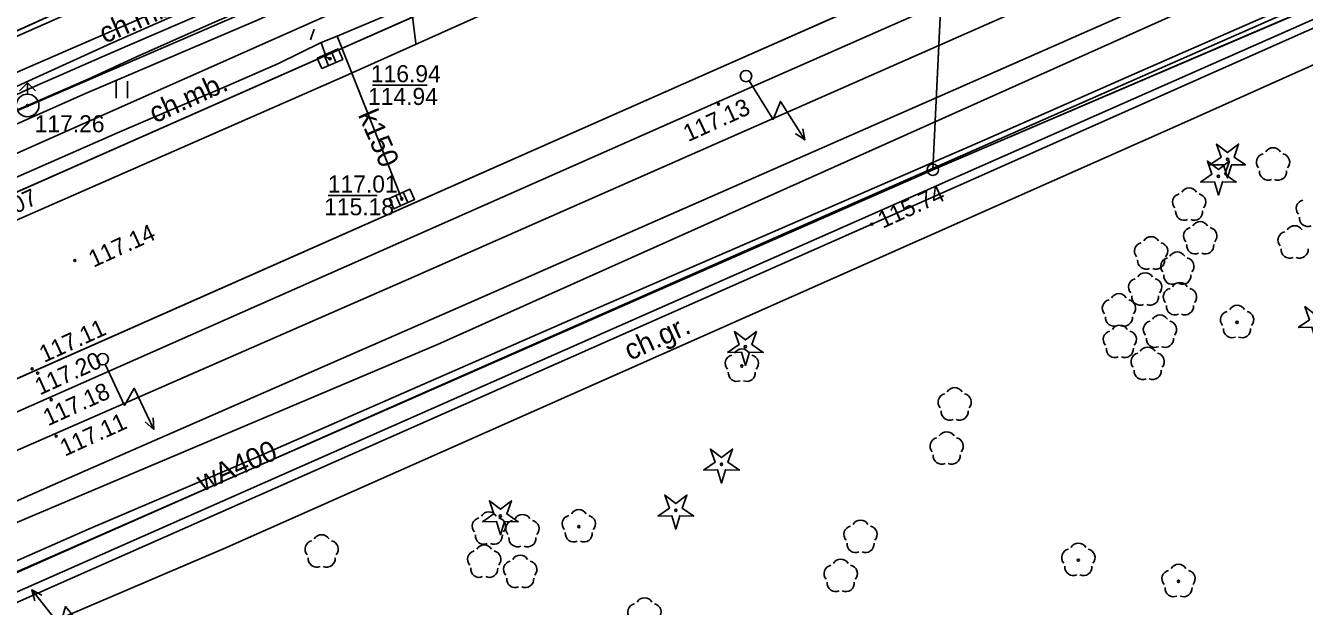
# Model space of a CAD drawing. Extents: x 6434771 to 6436222, y 5663454 to 5664782.
# Drawn here: x 6435287.9 to 6435344.1, y 5664227.8 to 5664253.4 of the extents above; entities that cross this region are included whole.
import ezdxf

# ---------------------------------------------------------------- set-up
doc = ezdxf.new("R2010")
doc.units = 0
for name, color, linetype in [('Warstwa 1', 7, 'Continuous'), ('Warstwa 10', 7, 'Continuous'), ('Warstwa 11', 7, 'Continuous'), ('Warstwa 12', 7, 'Continuous'), ('Warstwa 13', 7, 'Continuous'), ('Warstwa 14', 7, 'Continuous'), ('Warstwa 2', 7, 'Continuous'), ('Warstwa 20', 7, 'Continuous'), ('Warstwa 25', 7, 'Continuous'), ('Warstwa 37', 7, 'Continuous'), ('Warstwa 4', 7, 'Continuous'), ('Warstwa 40', 7, 'Continuous'), ('Warstwa 5', 7, 'Continuous'), ('Warstwa 6', 7, 'Continuous'), ('Warstwa 7', 7, 'Continuous'), ('Warstwa 8', 7, 'Continuous'), ('Warstwa 9', 7, 'Continuous')]:
    doc.layers.add(name, color=color, linetype=linetype)

msp = doc.modelspace()

# ---------------------------------------------------------------- linework, layer by layer
at = {"layer": 'Warstwa 1'}
for p, q in [((6435327.816, 5664247.024), (6435328.967, 5664271.142)), ((6435327.816, 5664247.024), (6435328.967, 5664271.142)), ((6435327.816, 5664247.024), (6435365.745, 5664263.287)), ((6435327.816, 5664247.024), (6435365.745, 5664263.287)), ((6435278.528, 5664248.892), (6435299.068, 5664257.994)), ((6435278.528, 5664248.892), (6435299.068, 5664257.994)), ((6435287.693, 5664229.399), (6435327.816, 5664247.024)), ((6435287.693, 5664229.399), (6435327.816, 5664247.024))]:
    msp.add_line(p, q, dxfattribs=at)
for centre in [(6435319.606, 5664251.144), (6435291.335, 5664238.696)]:
    msp.add_circle(centre, 0.25, dxfattribs=at)
at = {"layer": 'Warstwa 10'}
msp.add_line((6435281.265, 5664250.271), (6435293.291, 5664255.744), dxfattribs=at)
for points in [[(6435339.987, 5664247.233), (6435340.489, 5664247.58), (6435340.287, 5664248.156), (6435340.772, 5664247.786), (6435341.257, 5664248.156), (6435341.055, 5664247.58), (6435341.557, 5664247.233), (6435340.947, 5664247.247), (6435340.772, 5664246.663), (6435340.597, 5664247.247)], [(6435339.581, 5664246.481), (6435340.083, 5664246.828), (6435339.881, 5664247.404), (6435340.366, 5664247.034), (6435340.851, 5664247.404), (6435340.649, 5664246.828), (6435341.151, 5664246.481), (6435340.541, 5664246.495), (6435340.366, 5664245.911), (6435340.191, 5664246.495)], [(6435343.869, 5664240.084), (6435344.371, 5664240.431), (6435344.169, 5664241.007), (6435344.654, 5664240.637), (6435345.139, 5664241.007), (6435344.937, 5664240.431), (6435345.439, 5664240.084), (6435344.829, 5664240.098), (6435344.654, 5664239.514), (6435344.479, 5664240.098)], [(6435318.797, 5664238.989), (6435319.299, 5664239.336), (6435319.097, 5664239.912), (6435319.582, 5664239.542), (6435320.067, 5664239.912), (6435319.865, 5664239.336), (6435320.367, 5664238.989), (6435319.757, 5664239.003), (6435319.582, 5664238.419), (6435319.407, 5664239.003)], [(6435317.744, 5664233.817), (6435318.246, 5664234.164), (6435318.044, 5664234.74), (6435318.529, 5664234.37), (6435319.014, 5664234.74), (6435318.812, 5664234.164), (6435319.314, 5664233.817), (6435318.704, 5664233.831), (6435318.529, 5664233.247), (6435318.354, 5664233.831)], [(6435315.737, 5664231.796), (6435316.239, 5664232.143), (6435316.037, 5664232.719), (6435316.522, 5664232.349), (6435317.007, 5664232.719), (6435316.805, 5664232.143), (6435317.307, 5664231.796), (6435316.697, 5664231.81), (6435316.522, 5664231.226), (6435316.347, 5664231.81)], [(6435308.027, 5664231.549), (6435308.529, 5664231.896), (6435308.327, 5664232.472), (6435308.812, 5664232.102), (6435309.297, 5664232.472), (6435309.095, 5664231.896), (6435309.597, 5664231.549), (6435308.987, 5664231.563), (6435308.812, 5664230.979), (6435308.637, 5664231.563)]]:
    msp.add_lwpolyline(points, close=True, dxfattribs=at)
for centre, radius in [((6435327.816, 5664247.024), 0.25), ((6435327.816, 5664247.024), 0.25), ((6435327.816, 5664247.024), 0.25), ((6435340.772, 5664247.488), 0.05), ((6435340.366, 5664246.736), 0.05), ((6435319.582, 5664239.244), 0.05), ((6435318.529, 5664234.072), 0.05), ((6435316.522, 5664232.051), 0.05), ((6435308.812, 5664231.804), 0.05)]:
    msp.add_circle(centre, radius, dxfattribs=at)
at = {"layer": 'Warstwa 11'}
for centre in [(6435341.188, 5664240.315), (6435319.422, 5664238.395), (6435312.259, 5664231.334), (6435334.212, 5664229.858), (6435338.614, 5664228.927)]:
    msp.add_circle(centre, 0.05, dxfattribs=at)
for centre, start, end in [((6435341.188, 5664240.69), 30.1471, 149.8529), ((6435340.831, 5664240.431), 102.1471, 221.8529), ((6435341.545, 5664240.431), 318.1471, 77.8529), ((6435340.968, 5664240.012), 174.1471, 293.8529), ((6435341.408, 5664240.012), 246.1471, 5.8529), ((6435319.065, 5664238.511), 102.1471, 221.8529), ((6435319.422, 5664238.77), 30.1471, 149.8529), ((6435319.779, 5664238.511), 318.1471, 77.8529), ((6435319.202, 5664238.092), 174.1471, 293.8529), ((6435319.642, 5664238.092), 246.1471, 5.8529), ((6435312.259, 5664231.709), 30.1471, 149.8529), ((6435311.902, 5664231.45), 102.1471, 221.8529), ((6435312.616, 5664231.45), 318.1471, 77.8529), ((6435312.039, 5664231.031), 174.1471, 293.8529), ((6435312.479, 5664231.031), 246.1471, 5.8529), ((6435334.212, 5664230.233), 30.1471, 149.8529), ((6435333.855, 5664229.974), 102.1471, 221.8529), ((6435334.569, 5664229.974), 318.1471, 77.8529), ((6435333.992, 5664229.555), 174.1471, 293.8529), ((6435334.432, 5664229.555), 246.1471, 5.8529), ((6435338.257, 5664229.043), 102.1471, 221.8529), ((6435338.614, 5664229.302), 30.1471, 149.8529), ((6435338.971, 5664229.043), 318.1471, 77.8529), ((6435315.144, 5664227.829), 30.1471, 149.8529), ((6435338.394, 5664228.624), 174.1471, 293.8529), ((6435338.834, 5664228.624), 246.1471, 5.8529), ((6435314.787, 5664227.57), 102.1471, 221.8529), ((6435315.501, 5664227.57), 318.1471, 77.8529)]:
    msp.add_arc(centre, 0.375, start, end, dxfattribs=at)
at = {"layer": 'Warstwa 12'}
for points in [[(6435281.244, 5664248.549), (6435281.862, 5664248.857), (6435282.408, 5664249.018), (6435287.711, 5664251.372), (6435294.723, 5664254.42), (6435305.566, 5664259.113), (6435312.216, 5664262.016), (6435319.789, 5664265.251), (6435325.708, 5664267.858), (6435327.729, 5664268.706), (6435328.535, 5664269.037), (6435329.604, 5664269.451), (6435335.909, 5664272.297), (6435345.058, 5664276.394), (6435349.891, 5664278.544), (6435353.333, 5664280.081), (6435411.319, 5664306.271), (6435412.595, 5664306.859), (6435413.982, 5664307.329), (6435496.527, 5664343.681)], [(6435281.015, 5664229.581), (6435289.627, 5664233.382), (6435307.644, 5664241.262), (6435328.586, 5664250.47), (6435346.1, 5664258.193), (6435361.418, 5664264.941), (6435376.257, 5664271.445), (6435392.853, 5664278.778), (6435412.91, 5664287.53), (6435437.176, 5664298.19), (6435461.872, 5664309.169), (6435466.042, 5664311.001)], [(6435281.015, 5664229.581), (6435289.627, 5664233.382), (6435307.644, 5664241.262), (6435328.586, 5664250.47), (6435346.1, 5664258.193), (6435361.418, 5664264.941), (6435376.257, 5664271.445), (6435392.853, 5664278.778), (6435412.91, 5664287.53), (6435437.176, 5664298.19), (6435461.872, 5664309.169), (6435466.042, 5664311.001)], [(6435280.96, 5664225.083), (6435325.137, 5664244.627), (6435409.135, 5664281.955), (6435409.676, 5664280.378), (6435414.541, 5664282.479), (6435419.202, 5664283.323), (6435419.971, 5664284.934), (6435420.284, 5664286.77), (6435434.992, 5664293.173), (6435465.042, 5664306.19), (6435465.585, 5664306.433), (6435466.228, 5664306.706), (6435466.781, 5664306.949)], [(6435281.231, 5664247.512), (6435285.191, 5664249.294), (6435286.123, 5664249.643), (6435287.864, 5664250.482), (6435291.775, 5664252.19), (6435298.855, 5664255.254), (6435299.05, 5664255.339), (6435302.729, 5664256.95), (6435308.185, 5664259.369), (6435309.917, 5664260.08), (6435311.486, 5664260.826), (6435313.294, 5664261.642), (6435314.105, 5664261.96), (6435316.338, 5664262.978), (6435319.771, 5664264.486), (6435320.992, 5664265.022), (6435324.313, 5664266.475), (6435332.948, 5664270.306), (6435339.247, 5664273.042), (6435343.678, 5664274.987), (6435347.727, 5664276.766)], [(6435345.535, 5664276.295), (6435336.735, 5664272.389), (6435330.676, 5664269.703), (6435323.268, 5664266.393), (6435318.36, 5664264.272), (6435314.48, 5664262.566), (6435312.129, 5664261.634), (6435309.726, 5664260.484), (6435305.971, 5664258.885), (6435299.835, 5664256.178), (6435291.696, 5664252.582), (6435285.604, 5664249.812), (6435283.487, 5664248.942), (6435281.236, 5664247.937)], [(6435281.216, 5664246.228), (6435290.58, 5664250.375), (6435298.173, 5664253.617), (6435300.153, 5664254.542), (6435300.648, 5664254.741), (6435300.878, 5664253.921), (6435301.252, 5664255.01), (6435304.271, 5664256.44), (6435305.99, 5664257.123), (6435308.525, 5664258.27), (6435317.123, 5664262.041), (6435321.789, 5664264.085), (6435324.083, 5664265.125), (6435325.682, 5664265.857), (6435325.798, 5664265.909), (6435329.052, 5664267.428), (6435338.146, 5664271.399), (6435343.948, 5664273.97), (6435347.723, 5664275.627)], [(6435281.222, 5664246.774), (6435284.074, 5664248.106), (6435286.181, 5664249.065), (6435288.031, 5664249.85), (6435290.727, 5664251.022), (6435292.816, 5664251.987), (6435296.15, 5664253.466), (6435300.874, 5664255.513), (6435306.419, 5664257.915), (6435310.467, 5664259.665), (6435311.611, 5664260.249), (6435313.284, 5664260.911), (6435315.505, 5664261.817), (6435318.164, 5664262.872), (6435319.644, 5664263.555), (6435321.387, 5664264.323), (6435325.426, 5664266.087), (6435331.26, 5664268.671), (6435338.676, 5664271.925), (6435345.105, 5664274.778)], [(6435280.983, 5664226.937), (6435282.839, 5664227.798), (6435284.667, 5664228.639), (6435286.309, 5664229.295), (6435287.124, 5664229.642), (6435290.714, 5664231.22), (6435297.27, 5664234.026), (6435306.346, 5664237.999), (6435312.798, 5664240.826), (6435322.316, 5664244.957), (6435330.097, 5664248.338), (6435336.917, 5664251.346), (6435342.941, 5664253.978), (6435349.743, 5664257.023)]]:
    msp.add_lwpolyline(points, dxfattribs=at)
at = {"layer": 'Warstwa 13'}
for centre, start, end in [((6435342.768, 5664247.619), 30.1471, 149.8529), ((6435342.411, 5664247.36), 102.0477, 221.9513), ((6435343.125, 5664247.36), 318.0487, 77.9523), ((6435342.548, 5664246.941), 174.1984, 293.7229), ((6435342.988, 5664246.941), 246.2771, 5.6877), ((6435339.081, 5664245.852), 30.1471, 149.8529), ((6435338.724, 5664245.593), 102.0477, 221.9513), ((6435339.438, 5664245.593), 318.0487, 77.9523), ((6435344.162, 5664245.321), 102.0477, 221.9513), ((6435338.861, 5664245.174), 174.1984, 293.7229), ((6435339.301, 5664245.174), 246.2771, 5.6877), ((6435339.211, 5664244.112), 102.0477, 221.9513), ((6435339.568, 5664244.371), 30.1471, 149.8529), ((6435339.925, 5664244.112), 318.0487, 77.9523), ((6435343.717, 5664244.19), 30.1471, 149.8529), ((6435344.299, 5664244.902), 174.1984, 293.7229), ((6435337.41, 5664243.706), 30.1471, 149.8529), ((6435343.36, 5664243.931), 102.0477, 221.9513), ((6435337.053, 5664243.447), 102.0477, 221.9513), ((6435337.767, 5664243.447), 318.0487, 77.9523), ((6435338.561, 5664243.038), 30.1471, 149.8529), ((6435339.348, 5664243.693), 174.1984, 293.7229), ((6435339.788, 5664243.693), 246.2771, 5.6877), ((6435343.497, 5664243.512), 174.1984, 293.7229), ((6435343.937, 5664243.512), 246.2771, 5.6877), ((6435337.19, 5664243.028), 174.1984, 293.7229), ((6435337.63, 5664243.028), 246.2771, 5.6877), ((6435338.204, 5664242.779), 102.0477, 221.9513), ((6435338.918, 5664242.779), 318.0487, 77.9523), ((6435336.791, 5664241.862), 102.0477, 221.9513), ((6435337.148, 5664242.121), 30.1471, 149.8529), ((6435337.505, 5664241.862), 318.0487, 77.9523), ((6435338.341, 5664242.36), 174.1984, 293.7229), ((6435338.781, 5664242.36), 246.2771, 5.6877), ((6435338.319, 5664241.434), 102.0477, 221.9513), ((6435338.676, 5664241.693), 30.1471, 149.8529), ((6435339.033, 5664241.434), 318.0487, 77.9523), ((6435335.639, 5664240.943), 102.0477, 221.9513), ((6435335.996, 5664241.202), 30.1471, 149.8529), ((6435336.353, 5664240.943), 318.0487, 77.9523), ((6435336.928, 5664241.443), 174.1984, 293.7229), ((6435337.368, 5664241.443), 246.2771, 5.6877), ((6435338.456, 5664241.015), 174.1984, 293.7229), ((6435338.896, 5664241.015), 246.2771, 5.6877), ((6435335.776, 5664240.524), 174.1984, 293.7229), ((6435336.216, 5664240.524), 246.2771, 5.6877), ((6435337.799, 5664240.265), 30.1471, 149.8529), ((6435335.678, 5664239.56), 102.0477, 221.9513), ((6435336.035, 5664239.819), 30.1471, 149.8529), ((6435336.392, 5664239.56), 318.0487, 77.9523), ((6435337.442, 5664240.006), 102.0477, 221.9513), ((6435338.156, 5664240.006), 318.0487, 77.9523), ((6435337.579, 5664239.587), 174.1984, 293.7229), ((6435338.019, 5664239.587), 246.2771, 5.6877), ((6435335.815, 5664239.141), 174.1984, 293.7229), ((6435336.255, 5664239.141), 246.2771, 5.6877), ((6435336.901, 5664238.593), 102.0477, 221.9513), ((6435337.258, 5664238.852), 30.1471, 149.8529), ((6435337.615, 5664238.593), 318.0487, 77.9523), ((6435337.038, 5664238.174), 174.1984, 293.7229), ((6435337.478, 5664238.174), 246.2771, 5.6877), ((6435328.419, 5664236.81), 102.0477, 221.9513), ((6435328.776, 5664237.069), 30.1471, 149.8529), ((6435329.133, 5664236.81), 318.0487, 77.9523), ((6435328.556, 5664236.391), 174.1984, 293.7229), ((6435328.996, 5664236.391), 246.2771, 5.6877), ((6435328.425, 5664235.131), 30.1471, 149.8529), ((6435328.068, 5664234.872), 102.0477, 221.9513), ((6435328.782, 5664234.872), 318.0487, 77.9523), ((6435328.205, 5664234.453), 174.1984, 293.7229), ((6435328.645, 5664234.453), 246.2771, 5.6877), ((6435307.949, 5664231.348), 102.0477, 221.9513), ((6435308.306, 5664231.607), 30.1471, 149.8529), ((6435308.663, 5664231.348), 318.0487, 77.9523), ((6435309.424, 5664231.237), 102.0477, 221.9513), ((6435309.781, 5664231.496), 30.1471, 149.8529), ((6435310.138, 5664231.237), 318.0487, 77.9523), ((6435324.639, 5664231.244), 30.1471, 149.8529), ((6435300.957, 5664230.604), 30.1471, 149.8529), ((6435308.086, 5664230.929), 174.1984, 293.7229), ((6435308.526, 5664230.929), 246.2771, 5.6877), ((6435324.282, 5664230.985), 102.0477, 221.9513), ((6435324.996, 5664230.985), 318.0487, 77.9523), ((6435300.6, 5664230.345), 102.0477, 221.9513), ((6435301.314, 5664230.345), 318.0487, 77.9523), ((6435308.102, 5664230.154), 30.1471, 149.8529), ((6435309.561, 5664230.818), 174.1984, 293.7229), ((6435310.001, 5664230.818), 246.2771, 5.6877), ((6435324.419, 5664230.566), 174.1984, 293.7229), ((6435324.859, 5664230.566), 246.2771, 5.6877), ((6435300.737, 5664229.926), 174.1984, 293.7229), ((6435301.177, 5664229.926), 246.2771, 5.6877), ((6435307.745, 5664229.895), 102.0477, 221.9513), ((6435308.459, 5664229.895), 318.0487, 77.9523), ((6435309.327, 5664229.446), 102.0477, 221.9513), ((6435309.684, 5664229.705), 30.1471, 149.8529), ((6435310.041, 5664229.446), 318.0487, 77.9523), ((6435323.769, 5664229.526), 30.1471, 149.8529), ((6435307.882, 5664229.476), 174.1984, 293.7229), ((6435308.322, 5664229.476), 246.2771, 5.6877), ((6435323.412, 5664229.267), 102.0477, 221.9513), ((6435324.126, 5664229.267), 318.0487, 77.9523), ((6435309.464, 5664229.027), 174.1984, 293.7229), ((6435309.904, 5664229.027), 246.2771, 5.6877), ((6435323.549, 5664228.848), 174.1984, 293.7229), ((6435323.989, 5664228.848), 246.2771, 5.6877)]:
    msp.add_arc(centre, 0.375, start, end, dxfattribs=at)
at = {"layer": 'Warstwa 14'}
for p, q in [((6435303.187, 5664250.747), (6435305.587, 5664250.747)), ((6435301.24, 5664245.898), (6435303.404, 5664245.898))]:
    msp.add_line(p, q, dxfattribs=at)
for centre in [(6435301.324, 5664251.906), (6435304.48, 5664245.737), (6435325.137, 5664244.627)]:
    msp.add_circle(centre, 0.045, dxfattribs=at)
at = {"layer": 'Warstwa 2'}
msp.add_lwpolyline([(6435299.127, 5664257.933), (6435293.291, 5664255.744), (6435281.265, 5664250.271)], dxfattribs=at)
at = {"layer": 'Warstwa 20'}
msp.add_line((6435281.265, 5664250.271), (6435293.291, 5664255.744), dxfattribs=at)
at = {"layer": 'Warstwa 25'}
for centre in [(6435318.395, 5664249.903), (6435290.107, 5664243.031), (6435288.233, 5664238.267), (6435288.476, 5664238.083), (6435289.074, 5664236.915), (6435289.293, 5664235.315)]:
    msp.add_circle(centre, 0.045, dxfattribs=at)
at = {"layer": 'Warstwa 37'}
for points in [[(6435673.22, 5664405.301), (6435627.735, 5664385.179), (6435613.17, 5664378.978), (6435553.204, 5664352.33), (6435480.768, 5664320.188), (6435416.697, 5664291.984), (6435354.714, 5664264.245), (6435304.768, 5664242.213), (6435281.042, 5664231.838)], [(6435281.004, 5664228.741), (6435306.048, 5664239.335), (6435340.518, 5664254.785), (6435399.541, 5664280.814), (6435418.042, 5664289.43), (6435468.892, 5664311.99), (6435553.421, 5664348.765), (6435625.62, 5664380.758), (6435674.026, 5664402.451)]]:
    msp.add_lwpolyline(points, dxfattribs=at)
at = {"layer": 'Warstwa 4'}
for p, q in [((6435301.064, 5664252.065), (6435301.264, 5664251.607)), ((6435301.384, 5664252.205), (6435301.584, 5664251.747)), ((6435304.217, 5664245.891), (6435304.425, 5664245.437)), ((6435304.535, 5664246.037), (6435304.743, 5664245.583))]:
    msp.add_line(p, q, dxfattribs=at)
for points in [[(6435280.976, 5664226.385), (6435289.251, 5664230.07), (6435320.9, 5664244.038), (6435375.484, 5664268.06), (6435410.167, 5664283.385)], [(6435300.635, 5664253.212), (6435300.473, 5664252.739)], [(6435287.677, 5664250.496), (6435288.031, 5664250.85)], [(6435288.385, 5664250.496), (6435288.031, 5664250.85)], [(6435288.031, 5664250.35), (6435288.031, 5664250.85)]]:
    msp.add_lwpolyline(points, dxfattribs=at)
for points in [[(6435300.766, 5664251.935), (6435301.682, 5664252.335), (6435301.882, 5664251.877), (6435300.966, 5664251.477)], [(6435303.921, 5664245.756), (6435304.83, 5664246.173), (6435305.039, 5664245.718), (6435304.13, 5664245.301)]]:
    msp.add_lwpolyline(points, close=True, dxfattribs=at)
msp.add_circle((6435288.031, 5664249.85), 0.5, dxfattribs=at)
at = {"layer": 'Warstwa 40'}
for p, q in [((6435319.739, 5664250.932), (6435320.799, 5664249.236)), ((6435291.442, 5664238.47), (6435292.3, 5664236.664))]:
    msp.add_line(p, q, dxfattribs=at)
for points in [[(6435319.739, 5664250.932), (6435320.799, 5664249.236), (6435321.128, 5664250.032), (6435322.188, 5664248.336)], [(6435322.11, 5664248.83), (6435322.188, 5664248.336), (6435321.778, 5664248.622)], [(6435291.442, 5664238.47), (6435292.3, 5664236.664), (6435292.718, 5664237.416), (6435293.576, 5664235.609)], [(6435293.555, 5664236.109), (6435293.576, 5664235.609), (6435293.202, 5664235.941)], [(6435290.955, 5664226.263), (6435289.701, 5664227.82), (6435289.469, 5664226.992), (6435288.214, 5664228.549)], [(6435288.351, 5664228.068), (6435288.214, 5664228.549), (6435288.655, 5664228.314)]]:
    msp.add_lwpolyline(points, dxfattribs=at)
for centre in [(6435319.606, 5664251.144), (6435291.335, 5664238.696)]:
    msp.add_circle(centre, 0.25, dxfattribs=at)
at = {"layer": 'Warstwa 5'}
for p, q in [((6435284.548, 5664246.409), (6435307.61, 5664256.66)), ((6435283.797, 5664247.988), (6435299.881, 5664254.944)), ((6435291.925, 5664250.174), (6435291.925, 5664250.924)), ((6435292.425, 5664250.174), (6435292.425, 5664250.924))]:
    msp.add_line(p, q, dxfattribs=at)
at = {"layer": 'Warstwa 6'}
for points in [[(6435726.978, 5664446.925), (6435721.471, 5664444.533), (6435679.481, 5664426.046), (6435637.957, 5664407.678), (6435597.007, 5664389.632), (6435551.633, 5664369.558), (6435481.714, 5664338.501), (6435453.294, 5664326.245), (6435328.967, 5664271.142), (6435327.816, 5664247.024), (6435365.745, 5664263.287), (6435408.384, 5664282.714), (6435448.311, 5664300.392), (6435489.214, 5664318.618), (6435534.934, 5664338.266), (6435585.238, 5664360.761), (6435626.601, 5664379.073), (6435669.714, 5664398.133), (6435709.302, 5664415.816), (6435749.604, 5664433.574)], [(6435281.08, 5664234.977), (6435317.625, 5664251.138), (6435432.729, 5664302.001), (6435487.274, 5664326.082), (6435490.092, 5664327.331)], [(6435489.214, 5664318.618), (6435448.311, 5664300.392), (6435408.384, 5664282.714), (6435365.745, 5664263.287), (6435327.816, 5664247.024), (6435287.693, 5664229.399), (6435247.344, 5664211.396), (6435207.671, 5664193.885), (6435184.837, 5664184.49), (6435157.213, 5664173.533), (6435155.042, 5664172.61), (6435151.966, 5664163.866), (6435154.163, 5664166.13), (6435198.039, 5664147.468), (6435199.937, 5664145.615), (6435200.207, 5664143.151), (6435171.553, 5664091.735)], [(6435307.912, 5664255.047), (6435281.179, 5664243.228)]]:
    msp.add_lwpolyline(points, dxfattribs=at)
for points in [[(6435288.884, 5664280.85), (6435271.228, 5664272.863), (6435268.423, 5664271.677), (6435278.528, 5664248.892), (6435299.068, 5664257.994), (6435297.133, 5664262.518)], [(6435207.671, 5664193.885), (6435247.344, 5664211.396), (6435287.693, 5664229.399), (6435327.816, 5664247.024), (6435328.967, 5664271.142), (6435315.455, 5664265.206), (6435299.068, 5664257.994), (6435278.528, 5664248.892), (6435257.06, 5664239.171), (6435252.346, 5664237.168), (6435154.317, 5664193.62), (6435155.042, 5664172.61), (6435157.213, 5664173.533), (6435184.837, 5664184.49)]]:
    msp.add_lwpolyline(points, close=True, dxfattribs=at)
for centre in [(6435301.324, 5664251.906), (6435288.031, 5664249.85), (6435304.48, 5664245.737)]:
    msp.add_circle(centre, 0.045, dxfattribs=at)
at = {"layer": 'Warstwa 7'}
for points in [[(6435287.25, 5664246.562), (6435291.99, 5664248.641), (6435296.978, 5664250.79), (6435299.068, 5664251.694), (6435300.937, 5664252.617), (6435301.642, 5664252.901), (6435303.586, 5664253.711), (6435306.396, 5664254.913), (6435307.816, 5664255.582), (6435313.547, 5664258.039), (6435320.799, 5664261.401), (6435323.373, 5664262.312), (6435328.21, 5664264.454), (6435332.365, 5664266.326), (6435333.708, 5664267.095), (6435334.627, 5664267.342), (6435335.2, 5664267.563), (6435336.047, 5664267.954), (6435338.45, 5664269.007), (6435339.777, 5664269.593), (6435340.064, 5664269.729), (6435341.358, 5664270.322), (6435346.14, 5664272.483)], [(6435305.093, 5664252.57), (6435303.819, 5664262.811), (6435299.507, 5664271.97)], [(6435346.511, 5664270.988), (6435342.595, 5664269.159), (6435340.785, 5664268.486), (6435338.286, 5664267.353), (6435336.775, 5664266.655), (6435336.262, 5664266.554), (6435334.581, 5664265.59), (6435331.125, 5664264.085), (6435325.202, 5664261.597), (6435321.066, 5664259.683), (6435314.78, 5664256.865), (6435314.08, 5664256.641), (6435310.999, 5664255.201), (6435301.876, 5664251.097), (6435287.183, 5664244.645), (6435281.163, 5664241.859)], [(6435304.48, 5664245.737), (6435302.491, 5664250.758), (6435301.642, 5664252.901)], [(6435301.324, 5664251.906), (6435301.152, 5664251.967), (6435300.937, 5664252.617)]]:
    msp.add_lwpolyline(points, dxfattribs=at)
at = {"layer": 'Warstwa 8'}
for p, q in [((6435317.625, 5664251.138), (6435432.729, 5664302.001)), ((6435281.179, 5664243.228), (6435307.912, 5664255.047)), ((6435281.08, 5664234.977), (6435317.625, 5664251.138))]:
    msp.add_line(p, q, dxfattribs=at)
at = {"layer": 'Warstwa 9'}
for p, q in [((6435280.966, 5664225.552), (6435476.593, 5664312)), ((6435317.625, 5664251.138), (6435432.729, 5664302.001)), ((6435318.181, 5664249.921), (6435372.323, 5664273.809)), ((6435338.872, 5664249.101), (6435378.891, 5664267.009)), ((6435284.548, 5664246.409), (6435307.61, 5664256.66)), ((6435281.265, 5664250.271), (6435293.291, 5664255.744)), ((6435281.18, 5664243.229), (6435307.912, 5664255.047)), ((6435283.797, 5664247.988), (6435299.881, 5664254.944)), ((6435281.08, 5664234.977), (6435317.625, 5664251.138)), ((6435281.062, 5664233.496), (6435318.181, 5664249.921)), ((6435296.674, 5664230.371), (6435338.872, 5664249.101)), ((6435280.943, 5664223.658), (6435296.674, 5664230.371))]:
    msp.add_line(p, q, dxfattribs=at)

# ---------------------------------------------------------------- texts
at = {"layer": 'Warstwa 13'}
msp.add_text('wA400', height=0.9, rotation=23.8637, dxfattribs=at).set_placement((6435295.721, 5664232.853))
at = {"layer": 'Warstwa 14'}
for s, p in [('114.94', (6435302.997, 5664249.872)), ('115.18', (6435301.069, 5664245.023))]:
    msp.add_text(s, height=0.75, dxfattribs=at).set_placement(p)
msp.add_text('115.74', height=0.75, rotation=24.6544, dxfattribs=at).set_placement((6435325.619, 5664244.427))
at = {"layer": 'Warstwa 25'}
for s, rotation, p in [('117.13', 24.4997, (6435317.065, 5664248.236)), ('117.07', 24.5455, (6435285.734, 5664244.266)), ('117.14', 24.5512, (6435290.93, 5664242.712)), ('117.11', 24.5512, (6435288.762, 5664238.529)), ('117.20', 24.5512, (6435288.571, 5664237.096)), ('117.18', 24.5627, (6435288.935, 5664235.741)), ('117.11', 24.4882, (6435289.675, 5664234.407))]:
    msp.add_text(s, height=0.75, rotation=rotation, dxfattribs=at).set_placement(p)
at = {"layer": 'Warstwa 6'}
for s, p in [('116.94', (6435303.122, 5664250.872)), ('117.26', (6435288.348, 5664248.672)), ('117.01', (6435301.229, 5664246.023))]:
    msp.add_text(s, height=0.75, dxfattribs=at).set_placement(p)
at = {"layer": 'Warstwa 7'}
msp.add_text('k150', height=0.9, rotation=293.3659, dxfattribs=at).set_placement((6435302.541, 5664249.44))
at = {"layer": 'Warstwa 9'}
for s, rotation, p in [('ch.mb.', 23.3881, (6435291.424, 5664252.562)), ('ch.mb.', 24.5455, (6435293.633, 5664249.053)), ('ch.gr.', 24.6257, (6435314.513, 5664238.619))]:
    msp.add_text(s, height=0.9, rotation=rotation, dxfattribs=at).set_placement(p)

doc.saveas('drawing.dxf')
